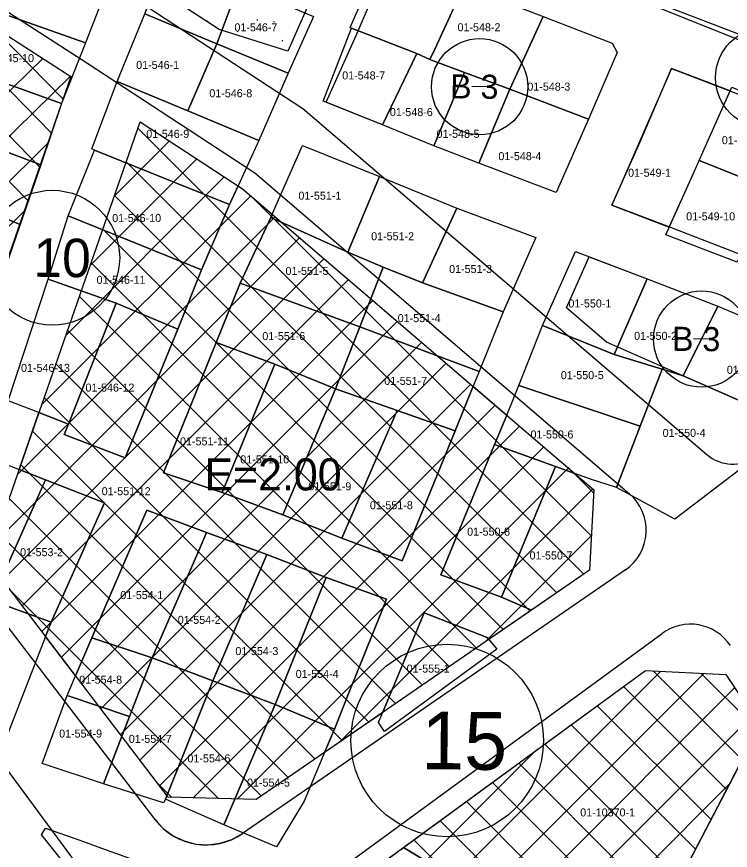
# Model space of a CAD drawing. Extents: x 413946 to 415528, y 4453939 to 4454944.
# Drawn here: x 415020.6 to 415109.6, y 4454209 to 4454313 of the extents above; entities that cross this region are included whole.
import ezdxf

# ---------------------------------------------------------------- set-up
doc = ezdxf.new("R2010")
doc.units = 0
for name, color, linetype in [('0_KADASTRO', 7, 'Continuous'), ('Level 11', 7, 'Continuous'), ('Level 27', 7, 'Continuous'), ('Level 28', 7, 'Continuous'), ('Level 29', 7, 'Continuous'), ('Level 30', 7, 'Continuous'), ('Level 32', 7, 'Continuous'), ('Level 34', 7, 'Continuous'), ('Level 41', 7, 'Continuous'), ('Level 58', 7, 'Continuous'), ('Level 62', 7, 'Continuous')]:
    doc.layers.add(name, color=color, linetype=linetype)

msp = doc.modelspace()

# ---------------------------------------------------------------- linework, layer by layer
at = {"layer": '0_KADASTRO'}
for points in [[(415014.11, 4454315.04), (415016.68, 4454322.52), (415032.1, 4454317.09), (415029.23, 4454309.72)], [(415036.62, 4454313.33), (415039.77, 4454321.62), (415048.86, 4454317.98), (415048.34, 4454316.94), (415045.61, 4454309.59)], [(415100.88, 4454313.99), (415104.01, 4454322.11), (415111.51, 4454319.39), (415115.34, 4454317.98), (415114.68, 4454316.31), (415112.02, 4454309.55)], [(415062.24, 4454311.61), (415066.22, 4454320.76), (415076.41, 4454316.82), (415072.77, 4454308.91), (415072.18, 4454307.62), (415070.53, 4454308.38), (415062.41, 4454311.52)], [(415045.61, 4454309.59), (415048.34, 4454316.94), (415057.66, 4454312.98), (415054.52, 4454305.92)], [(415072.18, 4454307.62), (415072.77, 4454308.91), (415076.41, 4454316.82), (415086.31, 4454312.99), (415082.13, 4454303.94), (415076.48, 4454306)], [(415011.42, 4454307.47), (415014.11, 4454315.04), (415029.23, 4454309.72), (415026.24, 4454302.16)], [(415033.16, 4454304.89), (415036.62, 4454313.33), (415045.61, 4454309.59), (415041.97, 4454301.21)], [(415082.13, 4454303.94), (415086.31, 4454312.99), (415094.91, 4454309.67), (415095.54, 4454308.49), (415091.97, 4454300.18)], [(415058.87, 4454302.45), (415062.41, 4454311.52), (415070.53, 4454308.38), (415066.26, 4454299.47)], [(415041.97, 4454301.21), (415045.61, 4454309.59), (415054.52, 4454305.92), (415050.85, 4454297.52)], [(415066.26, 4454299.47), (415070.53, 4454308.38), (415072.18, 4454307.62), (415076.48, 4454306), (415072.66, 4454296.85)], [(415008.58, 4454300.19), (415008.69, 4454300.43), (415011.42, 4454307.47), (415026.24, 4454302.16), (415023.66, 4454294.48)], [(415072.66, 4454296.85), (415076.48, 4454306), (415082.13, 4454303.94), (415078.28, 4454294.72)], [(415102.03, 4454286.73), (415105.14, 4454293.64), (415105.77, 4454295.05), (415106.56, 4454296.84), (415109.62, 4454303.72), (415109.61, 4454303.72), (415102.31, 4454306.51), (415094.86, 4454289.45), (415102.02, 4454286.73)], [(415030, 4454296.49), (415033.16, 4454304.89), (415041.97, 4454301.21), (415050.85, 4454297.52), (415048.25, 4454291.87), (415047.17, 4454289.53), (415030.35, 4454296.31)], [(415078.28, 4454294.72), (415082.13, 4454303.94), (415091.97, 4454300.18), (415087.91, 4454291.04)], [(415105.77, 4454295.05), (415106.56, 4454296.84), (415109.81, 4454304.16), (415118.27, 4454300.68), (415114.59, 4454291.49)], [(415005.9, 4454292.95), (415008.58, 4454300.19), (415023.66, 4454294.48), (415021.09, 4454287.06), (415013.31, 4454290.22)], [(415052.34, 4454287.91), (415052.52, 4454288.33), (415056.27, 4454296.92), (415065.87, 4454293.05), (415061.94, 4454283.61)], [(415027.06, 4454288.15), (415030.35, 4454296.31), (415047.17, 4454289.53), (415043.71, 4454281.39), (415036.21, 4454284.45)], [(415101.6, 4454285.78), (415105.14, 4454293.64), (415105.77, 4454295.05), (415114.59, 4454291.49), (415110.49, 4454282.36)], [(415061.94, 4454283.61), (415065.87, 4454293.05), (415075.55, 4454289.09), (415071.26, 4454279.78), (415070.98, 4454279.91), (415066.33, 4454281.75)], [(415020.95, 4454256.51), (415023.42, 4454263.6), (415027.1, 4454262.17), (415026.58, 4454260.86), (415034.18, 4454257.98), (415040.75, 4454274.02), (415043.71, 4454281.39), (415047.17, 4454289.53), (415048.25, 4454291.87), (415048.82, 4454291.5), (415052.52, 4454288.33), (415052.34, 4454287.91), (415048.5, 4454279.74), (415045.53, 4454272.33), (415038.97, 4454256.08), (415046.29, 4454253.62), (415053.82, 4454250.87), (415061.21, 4454247.95), (415068.72, 4454245.13), (415075.31, 4454261.33), (415077.57, 4454266.88), (415081.75, 4454263.3), (415080.23, 4454259.63), (415073.55, 4454243.37), (415081.1, 4454240.58), (415084.84, 4454238.96), (415079.52, 4454235.3), (415079.31, 4454235.56), (415071.45, 4454238.64), (415066.26, 4454226.17), (415059.05, 4454221.21), (415059.54, 4454222.37), (415060.29, 4454224.15), (415062.16, 4454228.87), (415066.04, 4454238.56), (415066.76, 4454240.36), (415059.26, 4454243.06), (415051.85, 4454245.9), (415044.33, 4454248.65), (415036.89, 4454251.45), (415036.23, 4454249.91), (415030.01, 4454235.52), (415027.99, 4454230.8), (415024.26, 4454235.69), (415024.95, 4454237.47), (415029.99, 4454248.75), (415031.61, 4454252.37), (415024.25, 4454255.21)], [(415010.32, 4454281.8), (415013.31, 4454290.22), (415021.09, 4454287.06), (415018.11, 4454278.59)], [(415071.26, 4454279.78), (415075.55, 4454289.09), (415085.38, 4454285.43), (415081.32, 4454276.15)], [(415024.57, 4454280.22), (415027.06, 4454288.15), (415036.21, 4454284.45), (415043.71, 4454281.39), (415040.75, 4454274.02), (415033.05, 4454277.23)], [(415048.5, 4454279.74), (415052.34, 4454287.91), (415061.94, 4454283.61), (415066.33, 4454281.75), (415063.42, 4454274.3)], [(415086.2, 4454274.48), (415090.35, 4454283.67), (415099.25, 4454280.3), (415095.15, 4454270.86)], [(415063.42, 4454274.3), (415066.33, 4454281.75), (415070.98, 4454279.91), (415071.26, 4454279.78), (415081.32, 4454276.15), (415078.33, 4454268.74)], [(415019.59, 4454265.08), (415024.57, 4454280.22), (415033.05, 4454277.23), (415027.1, 4454262.17), (415023.42, 4454263.6)], [(415095.15, 4454270.86), (415099.25, 4454280.3), (415108.08, 4454276.89), (415103.77, 4454268.17), (415101.15, 4454269)], [(415045.53, 4454272.33), (415048.5, 4454279.74), (415063.42, 4454274.3), (415060.41, 4454266.57), (415052.83, 4454269.64)], [(415026.58, 4454260.86), (415027.1, 4454262.17), (415033.05, 4454277.23), (415040.75, 4454274.02), (415034.18, 4454257.98)], [(415103.77, 4454268.17), (415108.08, 4454276.89), (415119.48, 4454272.08), (415124.78, 4454269.85), (415124.65, 4454269.7), (415117.98, 4454261.94)], [(415060.41, 4454266.57), (415063.42, 4454274.3), (415078.33, 4454268.74), (415077.57, 4454266.88), (415075.31, 4454261.33), (415068.11, 4454263.85)], [(415083.26, 4454266.97), (415086.2, 4454274.48), (415095.15, 4454270.86), (415101.15, 4454269), (415098.39, 4454261.91)], [(415038.97, 4454256.08), (415045.53, 4454272.33), (415052.83, 4454269.64), (415046.29, 4454253.62)], [(415046.29, 4454253.62), (415052.83, 4454269.64), (415060.41, 4454266.57), (415053.82, 4454250.87)], [(415095.43, 4454254.27), (415098.39, 4454261.91), (415101.15, 4454269), (415103.77, 4454268.17), (415117.98, 4454261.94), (415102.72, 4454250.33)], [(415053.82, 4454250.87), (415060.41, 4454266.57), (415068.11, 4454263.85), (415061.21, 4454247.95)], [(415080.23, 4454259.63), (415081.75, 4454263.3), (415083.26, 4454266.97), (415098.39, 4454261.91), (415095.43, 4454254.27), (415092.19, 4454255.31), (415090.26, 4454256.01), (415087.85, 4454256.88)], [(415061.21, 4454247.95), (415068.11, 4454263.85), (415075.31, 4454261.33), (415068.72, 4454245.13)], [(415073.55, 4454243.37), (415080.23, 4454259.63), (415087.85, 4454256.88), (415081.1, 4454240.58)], [(415010.85, 4454242.52), (415016.25, 4454254.67), (415017.64, 4454257.81), (415020.95, 4454256.51), (415024.25, 4454255.21), (415022.76, 4454251.87), (415017.51, 4454240.16)], [(415081.1, 4454240.58), (415087.85, 4454256.88), (415090.26, 4454256.01), (415092.62, 4454253.99), (415092.08, 4454243.94), (415084.84, 4454238.96)], [(415017.51, 4454240.16), (415022.76, 4454251.87), (415024.25, 4454255.21), (415031.61, 4454252.37), (415029.99, 4454248.75), (415024.95, 4454237.47)], [(415030.01, 4454235.52), (415036.23, 4454249.91), (415036.89, 4454251.45), (415044.33, 4454248.65), (415043.65, 4454247.08), (415037.54, 4454233.04)], [(415037.54, 4454233.04), (415043.65, 4454247.08), (415044.33, 4454248.65), (415051.85, 4454245.9), (415051.14, 4454244.24), (415045.09, 4454230.14)], [(415045.09, 4454230.14), (415051.14, 4454244.24), (415051.85, 4454245.9), (415059.26, 4454243.06), (415058.59, 4454241.4), (415052.89, 4454227.21)], [(415052.89, 4454227.21), (415058.59, 4454241.4), (415059.26, 4454243.06), (415066.76, 4454240.36), (415066.04, 4454238.56), (415062.16, 4454228.87), (415060.29, 4454224.15)], [(415011.94, 4454226.42), (415017.51, 4454240.16), (415024.95, 4454237.47), (415024.26, 4454235.69), (415019.21, 4454222.7)], [(415065.75, 4454224.95), (415066.26, 4454226.17), (415071.45, 4454238.64), (415079.31, 4454235.56), (415079.52, 4454235.3), (415080.52, 4454234.09), (415066.53, 4454223.85)], [(415026.93, 4454228.32), (415027.99, 4454230.8), (415030.01, 4454235.52), (415037.54, 4454233.04), (415034.7, 4454225.71)], [(415031.48, 4454217.33), (415034.7, 4454225.71), (415037.54, 4454233.04), (415045.09, 4454230.14), (415039.19, 4454215.41), (415038.97, 4454214.94)], [(415068.9, 4454209.39), (415099.07, 4454231.46), (415109.07, 4454230.94), (415113.32, 4454224.57), (415096.61, 4454192.5), (415080.98, 4454202.05)], [(415039.19, 4454215.41), (415045.09, 4454230.14), (415052.89, 4454227.21), (415046.47, 4454212.19)], [(415023.81, 4454219.84), (415026.93, 4454228.32), (415034.7, 4454225.71), (415031.48, 4454217.33)], [(415046.47, 4454212.19), (415052.89, 4454227.21), (415060.29, 4454224.15), (415059.54, 4454222.37), (415059.05, 4454221.21), (415056.48, 4454215.16), (415053.05, 4454209.46)], [(415023.73, 4454210.97), (415024.24, 4454211.79), (415028.52, 4454210.27), (415031.24, 4454209.3), (415043.43, 4454204.94), (415045.64, 4454204.15), (415046.37, 4454202.97), (415040.85, 4454190.91), (415040.44, 4454190.01), (415039.66, 4454191), (415032.16, 4454200.39), (415029.28, 4454204.01), (415023.98, 4454210.66)], [(415058.31, 4454192.2), (415058.45, 4454201.75), (415063.21, 4454205.23), (415068.9, 4454209.39), (415080.98, 4454202.05), (415096.61, 4454192.5), (415083.45, 4454167.25), (415077.93, 4454165.65)]]:
    msp.add_lwpolyline(points, close=True, dxfattribs=at)
at = {"layer": 'Level 11'}
msp.add_lwpolyline([(414904.14, 4454365.18), (414921.72, 4454349.28), (414956.84, 4454303.94), (415043.92, 4454185.88), (415017.18, 4454160.26), (414989.9, 4454195.56), (414957.79, 4454239), (414918.97, 4454290.97), (414874.38, 4454349.28)], dxfattribs=at)
at = {"layer": 'Level 27'}
for p, q in [((415086.31, 4454312.99), (415094.91, 4454309.67)), ((415094.91, 4454309.67), (415095.54, 4454308.49)), ((415095.54, 4454308.49), (415091.97, 4454300.18)), ((415066.26, 4454299.47), (415059.26, 4454302.29)), ((415091.97, 4454300.18), (415087.91, 4454291.04)), ((415072.66, 4454296.85), (415066.26, 4454299.47)), ((415078.28, 4454294.72), (415072.66, 4454296.85)), ((415087.91, 4454291.04), (415078.28, 4454294.72))]:
    msp.add_line(p, q, dxfattribs=at)
for points in [[(415045.69, 4454336.18), (415055.29, 4454332.43), (415063.42, 4454329.21), (415056.56, 4454313.46), (415054.44, 4454308.68)], [(415157.41, 4454292.17), (415142.66, 4454298.52), (415096.58, 4454316.22), (415069.84, 4454326.43)], [(415102.31, 4454306.52), (415140.02, 4454292.04), (415149.06, 4454288.15)], [(415027.41, 4454305.52), (415014.85, 4454269.41)], [(415092.02, 4454283.04), (415099.25, 4454280.3), (415108.08, 4454276.89), (415124.78, 4454269.85)], [(415050.53, 4454215.35), (415039.54, 4454215.64)]]:
    msp.add_lwpolyline(points, dxfattribs=at)
at = {"layer": 'Level 28'}
msp.add_line((415113.32, 4454224.57), (415083.45, 4454167.25), dxfattribs=at)
for points in [[(414979.69, 4454336.29), (415027.41, 4454305.52)], [(415045.89, 4454311.35), (415041.74, 4454314.07)], [(415054.44, 4454308.68), (415045.89, 4454311.35)], [(415036.03, 4454299.87), (415048.82, 4454291.5), (415092.62, 4454253.99), (415092.08, 4454243.94), (415050.53, 4454215.35)], [(415094.21, 4454272.38), (415089.19, 4454276.68)], [(415116.57, 4454262.53), (415094.21, 4454272.38)], [(415058.45, 4454201.75), (415099.07, 4454231.46), (415109.07, 4454230.94), (415113.32, 4454224.57)]]:
    msp.add_lwpolyline(points, dxfattribs=at)
at = {"layer": 'Level 29'}
for p, q in [((415062.97, 4454310.64), (415067.21, 4454320.38)), ((415059.26, 4454302.29), (415062.97, 4454310.64)), ((415039.54, 4454215.64), (415017.02, 4454245.19))]:
    msp.add_line(p, q, dxfattribs=at)
for points in [[(415094.86, 4454289.45), (415098.39, 4454297.38), (415102.31, 4454306.52)], [(415017.02, 4454245.19), (415036.03, 4454299.87)], [(415133.68, 4454274.51), (415101.75, 4454286.84), (415094.86, 4454289.45)], [(415089.19, 4454276.68), (415092.02, 4454283.04)]]:
    msp.add_lwpolyline(points, dxfattribs=at)
at = {"layer": 'Level 32'}
for p, q in [((415079.39, 4454304.23), (415077.39, 4454304.25)), ((415107.06, 4454272.76), (415105.06, 4454272.78))]:
    msp.add_line(p, q, dxfattribs=at)
for centre in [(415078.38, 4454304.24), (415106.06, 4454272.77)]:
    msp.add_circle(centre, 6, dxfattribs=at)
at = {"layer": 'Level 34'}
for p, q in [((415022.03, 4454290.04), (414979.73, 4454333.21)), ((415023.49, 4454294.26), (414986.82, 4454331.7)), ((415024.96, 4454298.48), (415002.03, 4454321.88)), ((415026.43, 4454302.7), (415017.24, 4454312.07)), ((414992.65, 4454277.15), (415023.91, 4454307.77)), ((414997.32, 4454276.12), (415027.35, 4454305.55)), ((415091.37, 4454243.46), (415035.75, 4454299.08)), ((415001.43, 4454274.55), (415024.5, 4454297.15)), ((415032.8, 4454290.57), (415039.7, 4454297.47)), ((415029.78, 4454281.9), (415043.12, 4454295.23)), ((415088.02, 4454241.15), (415034.29, 4454294.88)), ((415026.76, 4454273.22), (415046.54, 4454293)), ((415023.75, 4454264.55), (415049.83, 4454290.63)), ((415084.67, 4454238.84), (415032.84, 4454290.68)), ((415092.31, 4454248.18), (415049.97, 4454290.51)), ((415005.54, 4454272.98), (415021.54, 4454288.66)), ((415020.73, 4454255.88), (415052.88, 4454288.02)), ((415081.32, 4454236.54), (415031.38, 4454286.48)), ((415017.72, 4454247.2), (415055.93, 4454285.41)), ((415018.89, 4454242.72), (415058.97, 4454282.8)), ((415077.97, 4454234.23), (415029.92, 4454282.29)), ((415021.34, 4454239.51), (415062.02, 4454280.2)), ((415074.62, 4454231.92), (415028.46, 4454278.09)), ((415023.79, 4454236.3), (415065.07, 4454277.58)), ((415026.23, 4454233.1), (415068.11, 4454274.98)), ((415071.27, 4454229.62), (415027, 4454273.89)), ((415028.68, 4454229.89), (415071.16, 4454272.37)), ((415067.92, 4454227.31), (415025.54, 4454269.69)), ((415031.13, 4454226.68), (415074.21, 4454269.76)), ((415033.58, 4454223.47), (415077.26, 4454267.15)), ((415064.57, 4454225.01), (415024.08, 4454265.5)), ((415036.02, 4454220.26), (415080.3, 4454264.54)), ((415061.22, 4454222.7), (415022.62, 4454261.3)), ((415038.47, 4454217.05), (415083.35, 4454261.93)), ((415042.64, 4454215.56), (415086.4, 4454259.32)), ((415057.87, 4454220.39), (415021.16, 4454257.1)), ((415048.15, 4454215.41), (415089.45, 4454256.71)), ((415092.6, 4454253.54), (415089.37, 4454256.78)), ((415060.82, 4454222.43), (415092.49, 4454254.1)), ((415054.52, 4454218.09), (415019.7, 4454252.91)), ((415051.17, 4454215.78), (415018.24, 4454248.71)), ((415078.97, 4454234.92), (415092.31, 4454248.26)), ((415045.82, 4454215.47), (415019.95, 4454241.34)), ((415059.79, 4454190.19), (415100.96, 4454231.36)), ((415062.19, 4454186.94), (415106.33, 4454231.08)), ((415111.1, 4454220.32), (415100.01, 4454231.41)), ((415113.04, 4454224.04), (415105.98, 4454231.1)), ((415064.6, 4454183.69), (415110.18, 4454229.27)), ((415109.17, 4454216.6), (415096.32, 4454229.45)), ((415107.23, 4454212.88), (415093.05, 4454227.06)), ((415067, 4454180.44), (415112.44, 4454225.88)), ((415105.29, 4454209.16), (415089.79, 4454224.67)), ((415103.35, 4454205.45), (415086.52, 4454222.28)), ((415058.34, 4454194.4), (415085.4, 4454221.46)), ((415101.42, 4454201.73), (415083.25, 4454219.89)), ((415040, 4454215.63), (415038.1, 4454217.53)), ((415099.48, 4454198.01), (415079.98, 4454217.5)), ((415069.41, 4454177.18), (415109.54, 4454217.31)), ((415097.54, 4454194.29), (415076.72, 4454215.11)), ((415095.6, 4454190.57), (415073.45, 4454212.72)), ((415093.66, 4454186.85), (415070.18, 4454210.33))]:
    msp.add_line(p, q, dxfattribs=at)
at = {"layer": 'Level 41'}
for p, q in [((415044.41, 4454312.47), (415044.48, 4454312.36)), ((415050.6, 4454312.6), (415050.67, 4454312.49)), ((415052.7, 4454312.39), (415052.77, 4454312.28)), ((415048.14, 4454311.17), (415048.2, 4454311.06)), ((415053.77, 4454309.92), (415053.85, 4454310.08))]:
    msp.add_line(p, q, dxfattribs=at)
at = {"layer": 'Level 58'}
for centre, radius in [((415114.04, 4454305.36), 6.25), ((415025.09, 4454282.92), 8.4), ((415074.33, 4454222.72), 12)]:
    msp.add_circle(centre, radius, dxfattribs=at)
at = {"layer": 'Level 62'}
msp.add_line((415037.9, 4454212.85), (415008.75, 4454251.03), dxfattribs=at)
for points in [[(414991.7, 4454343.42), (415034.83, 4454315.6), (415056.34, 4454301.51), (415106.71, 4454258.38)], [(414984.69, 4454336.04), (415029.38, 4454307.22), (415050.33, 4454293.5), (415097.05, 4454253.49)], [(415096.55, 4454243.99), (415053.64, 4454214.45)], [(415060.3, 4454206.2), (415101.13, 4454236.06)], [(415053.64, 4454214.45), (415048.79, 4454211.12)], [(415037.89, 4454212.86), (415038.93, 4454211.74), (415040.15, 4454210.84), (415041.52, 4454210.19), (415042.99, 4454209.81), (415044.51, 4454209.71), (415046.02, 4454209.9), (415047.46, 4454210.38), (415048.79, 4454211.12)]]:
    msp.add_lwpolyline(points, dxfattribs=at)
for centre, radius, start, end in [((415109.96, 4454262.18), 5, 229.4222, 304.9483), ((415093.15, 4454248.93), 6, 304.5434, 49.4235), ((415104.67, 4454231.22), 6, 33.6885, 126.184), ((415044.26, 4454217.7), 8, 217.3223, 304.5414)]:
    msp.add_arc(centre, radius, start, end, dxfattribs=at)

# ---------------------------------------------------------------- texts
at = {"layer": '0_KADASTRO'}
for s, p in [('01-546-7', (415047.8, 4454311.14)), ('01-548-2', (415075.62, 4454311.15)), ('01-545-10', (415016.71, 4454307.3)), ('01-546-1', (415035.55, 4454306.45)), ('01-548-7', (415061.24, 4454305.14)), ('01-546-8', (415044.67, 4454302.92)), ('01-548-3', (415084.33, 4454303.75)), ('01-548-6', (415067.18, 4454300.57)), ('01-546-9', (415036.81, 4454297.86)), ('01-548-5', (415073.01, 4454297.86)), ('01-549-2', (415108.58, 4454297.07)), ('01-548-4', (415080.72, 4454295.08)), ('01-549-1', (415096.89, 4454293.01)), ('01-551-1', (415055.78, 4454290.15)), ('01-546-10', (415032.56, 4454287.36)), ('01-549-10', (415104.14, 4454287.57)), ('01-551-2', (415064.85, 4454285.09)), ('01-551-3', (415074.57, 4454281.01)), ('01-551-5', (415054.17, 4454280.77)), ('01-546-11', (415030.61, 4454279.66)), ('01-550-1', (415089.45, 4454276.71)), ('01-551-4', (415068.16, 4454274.88)), ('01-551-6', (415051.28, 4454272.64)), ('01-550-2', (415097.64, 4454272.67)), ('01-546-13', (415021.19, 4454268.68)), ('01-550-3', (415109.2, 4454268.44)), ('01-550-5', (415088.5, 4454267.77)), ('01-551-7', (415066.48, 4454267.06)), ('01-546-12', (415029.23, 4454266.22)), ('01-550-6', (415084.72, 4454260.38)), ('01-550-4', (415101.2, 4454260.57)), ('01-551-11', (415041.02, 4454259.52)), ('01-551-10', (415048.53, 4454257.27)), ('01-551-9', (415057.02, 4454253.91)), ('01-551-12', (415031.25, 4454253.3)), ('01-551-8', (415064.69, 4454251.55)), ('01-550-8', (415076.82, 4454248.26)), ('01-553-2', (415021.07, 4454245.7)), ('01-550-7', (415084.6, 4454245.29)), ('01-554-1', (415033.57, 4454240.35)), ('01-554-2', (415040.73, 4454237.26)), ('01-554-3', (415047.92, 4454233.37)), ('01-555-1', (415069.28, 4454231.18)), ('01-554-4', (415055.44, 4454230.52)), ('01-554-8', (415028.44, 4454229.8)), ('01-554-9', (415025.94, 4454223.08)), ('01-554-7', (415034.63, 4454222.42)), ('01-554-6', (415041.94, 4454219.99)), ('01-554-5', (415049.37, 4454216.97)), ('01-10370-1', (415090.92, 4454213.25))]:
    msp.add_text(s, height=1, dxfattribs=at).set_placement(p)
at = {"layer": 'Level 30'}
msp.add_text('E=2.00', height=4, dxfattribs=at).set_placement((415044.06, 4454253.9))
at = {"layer": 'Level 32'}
for p in [(415074.69, 4454302.78), (415102.36, 4454271.31)]:
    msp.add_text('B 3', height=3, rotation=359.4141, dxfattribs=at).set_placement(p)
at = {"layer": 'Level 58'}
for s, height, p in [('10', 4.8, (415022.72, 4454280.54)), ('15', 7.2, (415071.07, 4454219.15))]:
    msp.add_text(s, height=height, rotation=359.4141, dxfattribs=at).set_placement(p)

doc.saveas('drawing.dxf')
